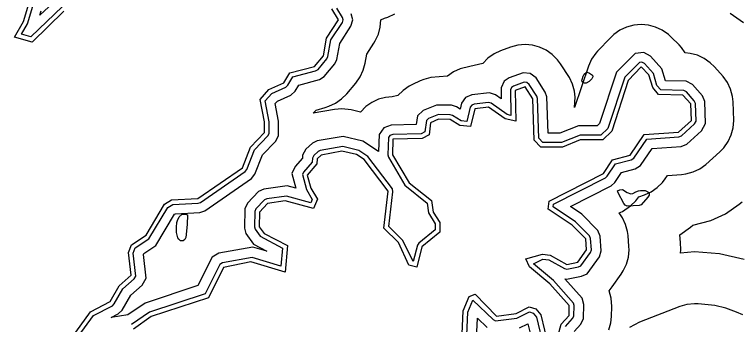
# Model space of a CAD drawing. Extents: x 1473865 to 1648260, y 639067 to 773536.
# Drawn here: x 1622506 to 1628666, y 677457 to 680090 of the extents above; entities that cross this region are included whole.
import ezdxf

# ---------------------------------------------------------------- set-up
doc = ezdxf.new("R2010")
doc.units = 0
for name, color, linetype in [('Exist Hydrographic Buffer Line', 7, 'Continuous'), ('Exist Hydrographic Lake Shore', 7, 'Continuous'), ('Exist Hydrographic Misc Water Feature', 7, 'Continuous')]:
    doc.layers.add(name, color=color, linetype=linetype)

msp = doc.modelspace()

# ---------------------------------------------------------------- linework, layer by layer
at = {"layer": 'Exist Hydrographic Buffer Line'}
for points in [[(1622872, 680226.8), (1622722.2, 680083.5), (1622733.2, 680120.1)], [(1622913.3, 680156.9), (1622644.7, 679900.1), (1622566.4, 679922.2), (1622617.6, 680010.7), (1622662.8, 680160.5)], [(1623532.6, 678108.2), (1623648, 678184), (1623809.3, 678451.1), (1623850.9, 678475.7), (1624066.1, 678487.1), (1624086.8, 678494.2), (1624464.7, 678755.7), (1624479.3, 678773.9), (1624545.3, 678942.3), (1624658.7, 679058.8), (1624669.4, 679079.8), (1624671, 679178.2), (1624635.3, 679357.9), (1624692, 679420.5), (1624810.5, 679473.6), (1624828.3, 679489.4), (1624871, 679559.9), (1625064.2, 679610.5), (1625084.7, 679623.5), (1625160.7, 679713.9), (1625169.4, 679732.5), (1625194.9, 679874.9), (1625292.5, 680023.6), (1625299.1, 680045.5), (1625293.7, 680065.5), (1625245.1, 680144.9)], [(1623605.9, 678061.8), (1623706.4, 678127.8), (1623866.7, 678393.2), (1623874.5, 678397.8), (1624081.3, 678408.8), (1624122.8, 678422.9), (1624519.3, 678697.3), (1624548.5, 678734), (1624613.1, 678898.6), (1624723.7, 679012.3), (1624748.1, 679060.2), (1624750.2, 679185.3), (1624720.6, 679334.3), (1624739.5, 679355.2), (1624853.9, 679406.5), (1624889.7, 679438.3), (1624922, 679491.5), (1625096.1, 679537.2), (1625137.3, 679563.3), (1625227.9, 679671), (1625245.4, 679708.4), (1625269.9, 679845.1), (1625364.9, 679989.9), (1625381.3, 680044.5), (1625367, 680097.2)], [(1626781.5, 679829.7), (1626720.9, 679813.5), (1626634.9, 679781.7), (1626580.1, 679755.9), (1626528.7, 679719.9), (1626484.3, 679675.5), (1626373.4, 679647.7), (1626293, 679628.6), (1626236.1, 679602), (1626184.7, 679566), (1626114.5, 679561.2), (1626044.6, 679555.8), (1625984, 679539.6), (1625953.9, 679527.1), (1625887, 679495.6), (1625860, 679481.6), (1625808.7, 679445.6), (1625764.3, 679401.2), (1625714.2, 679391.8), (1625658.6, 679386.4), (1625598, 679370.2), (1625541.1, 679343.6), (1625489.7, 679307.6), (1625444.9, 679261.8), (1625367, 679279.9), (1625286.1, 679289.1), (1625223.5, 679283.5), (1625043.3, 679252.3), (1625069.9, 679278.8), (1625145.4, 679301), (1625177.2, 679310.9), (1625234.1, 679337.5), (1625285.5, 679373.5), (1625329.5, 679417.5), (1625405.5, 679507.9), (1625441.8, 679559.6), (1625468.3, 679616.5), (1625484.5, 679676), (1625498.4, 679754.1), (1625560, 679848.1), (1625570.8, 679865.6), (1625597.3, 679922.4), (1625613.5, 679983.1), (1625619.1, 680045.5), (1625649.9, 680059.6), (1625679.2, 680068.9), (1625736.1, 680095.4)], [(1628699.4, 680018.2), (1628585.1, 680098.2)], [(1627556.3, 677411.2), (1627572.5, 677471.9), (1627577.9, 677526), (1627579.9, 677611.3), (1627574.6, 677682.2), (1627558.3, 677742.8), (1627584.4, 677777.2), (1627660.5, 677883.9), (1627678.8, 677912.6), (1627705.3, 677969.5), (1627721.6, 678030.1), (1627727, 678092.6), (1627726.1, 678120), (1627719, 678212), (1627714.5, 678247.1), (1627698.3, 678307.8), (1627671.9, 678364.6), (1627644, 678404.5), (1627671.9, 678418.5), (1627740.4, 678463.9), (1627784.8, 678508.3), (1627809.4, 678541.3), (1627859.2, 678557.6), (1627916.1, 678584.1), (1627967.4, 678620.2), (1628011.8, 678664.5), (1628033.7, 678693.3), (1628054.3, 678723.7), (1628173.1, 678732), (1628210.5, 678736.6), (1628271.2, 678752.8), (1628328, 678779.3), (1628379.5, 678815.3), (1628499.9, 678924.7), (1628532.9, 678959.2), (1628568.9, 679010.6), (1628595.3, 679067.5), (1628611.6, 679128.1), (1628617, 679190.6), (1628610.7, 679347.2), (1628605.6, 679394.4), (1628589.4, 679455), (1628562.8, 679511.9), (1628526.8, 679563.3), (1628453, 679645.9), (1628416.5, 679681.2), (1628365, 679717.2), (1628308.2, 679743.8), (1628247.5, 679759.9), (1628204, 679764.2), (1628171.9, 679810), (1628152.6, 679831.3), (1628086.6, 679898.3), (1628061.5, 679921.4), (1628010.1, 679957.4), (1627953.2, 679984), (1627892.6, 680000.2), (1627830.1, 680005.7), (1627767.6, 680000.2), (1627706.9, 679984), (1627650.1, 679957.4), (1627598.7, 679921.4), (1627568.9, 679893.5), (1627458.9, 679777.5), (1627444.4, 679761.1), (1627408.4, 679709.7), (1627381.8, 679652.9), (1627264.4, 679301.7), (1627268.8, 679387.7), (1627263.6, 679437.9), (1627247.3, 679498.6), (1627220.8, 679555.4), (1627145.7, 679671.7), (1627119.9, 679706.6), (1627075.5, 679751), (1627024.1, 679787), (1626967.2, 679813.5), (1626906.6, 679829.7), (1626844.1, 679835.3), (1626781.5, 679829.7)], [(1628342.5, 679101.6), (1628377, 679164.5), (1628370.4, 679350.1), (1628350.8, 679400.2), (1628265.3, 679495.5), (1628213.6, 679524.2), (1628035.8, 679528.3), (1628005.9, 679630), (1627908.3, 679737.8), (1627853.4, 679766.7), (1627780.3, 679760.2), (1627621.2, 679600.4), (1627476.4, 679164.7), (1627456.5, 679145.3), (1627298.2, 679145.8), (1627139.1, 679083.2), (1627039, 679083.4), (1627028.5, 679390.5), (1627015.5, 679431.7), (1626937.4, 679551.5), (1626888.5, 679590.3), (1626826.4, 679595.7), (1626708.8, 679553), (1626666, 679522.8), (1626640.6, 679468.1), (1626642.1, 679373.6), (1626592.8, 679409), (1626541, 679425.6), (1626390.4, 679407.9), (1626337.9, 679385.2), (1626304.1, 679337.2), (1626292.5, 679287.3), (1626261.2, 679306.8), (1626220.2, 679318.9), (1626092.8, 679321.5), (1625979.4, 679274.3), (1625930.2, 679229.2), (1625920.1, 679155.5), (1625705.1, 679151.5), (1625643.9, 679128.5), (1625604.3, 679071.7), (1625600, 678926)], [(1628284, 679161.1), (1628296.4, 679183.7), (1628291.1, 679333.6), (1628281.7, 679357.6), (1628214.8, 679432.2), (1628192.1, 679444.8), (1627996.4, 679449.3), (1627964.2, 679488.7), (1627934.4, 679589.9), (1627858.6, 679673.7), (1627837, 679685.1), (1627816.4, 679683.2), (1627691, 679557.3), (1627546.1, 679121), (1627488.9, 679065.3), (1627313.2, 679065.9), (1627154.2, 679003.3), (1626996.1, 679003.7), (1626960.5, 679040.7), (1626949.1, 679376.8), (1626942.6, 679397.2), (1626877.6, 679497), (1626857.7, 679512.8), (1626837.1, 679514.6), (1626746.2, 679481.6), (1626729.4, 679469.8), (1626720.7, 679451), (1626724.1, 679233.7), (1626690.5, 679240.5), (1626556.5, 679336.7), (1626533.1, 679344.2), (1626411.3, 679329.9), (1626390.3, 679320.8), (1626378.4, 679303.9), (1626350.1, 679182.9), (1626302.1, 679187.4), (1626228.2, 679233.2), (1626207.9, 679239.2), (1626107.9, 679241.3), (1626023, 679206), (1626005.4, 679189.8), (1625992.3, 679093.4), (1625960.7, 679076.4), (1625720.3, 679071.9), (1625695.3, 679062.5), (1625683.5, 679045.6), (1625679.1, 678897.9), (1625684.4, 678877.3), (1625823.5, 678641.1), (1626010.8, 678488.4), (1626023.5, 678405.2), (1626079.9, 678312.9), (1626079.3, 678261.6), (1625941.6, 678148.5), (1625929.4, 678131.3), (1625894.3, 677993.8), (1625804.2, 678171.3), (1625686.1, 678290), (1625721.8, 678584.7), (1625716.7, 678609.5), (1625509, 678883.7), (1625432.1, 678934.3), (1625295.1, 678968), (1625103.7, 678935.8), (1625085.3, 678927.1), (1625049.6, 678893.4), (1625037.7, 678871.3), (1625036.4, 678837), (1624961.8, 678751.2), (1624952.7, 678731.8), (1624985.7, 678604.7), (1625036.1, 678519.7), (1625023.2, 678489.5), (1624816.8, 678547.3), (1624648.9, 678525.1), (1624629.3, 678516.2), (1624557.5, 678438.5), (1624547.7, 678418.4), (1624546, 678287), (1624551.4, 678266.7), (1624594.6, 678206.6), (1624782.9, 678104.3), (1624770.3, 677954.1), (1624526.7, 678027.8), (1624273, 677980.8), (1624250.4, 677967.3), (1624124.7, 677717.7), (1623654.4, 677562.1), (1623500.7, 677456.9)], [(1627187, 677440.4), (1627247.7, 677507.6), (1627257.4, 677527.5), (1627260, 677618.8), (1627254.7, 677639.7), (1627084.8, 677830.3), (1626914.3, 677973.3), (1626995.2, 678013.6), (1627045.4, 678007.6), (1627179.6, 677933.1), (1627199, 677928), (1627298.7, 677946.6), (1627316.8, 677955.2), (1627399.7, 678069.5), (1627407, 678092.6), (1627400, 678187.7), (1627390.6, 678210.3), (1627273.5, 678329.9), (1627081.9, 678457), (1627084.9, 678480), (1627527.2, 678704), (1627542.5, 678717.6), (1627611.1, 678821.5), (1627746.3, 678857.2), (1627766.7, 678870.2), (1627877.2, 679032.2), (1628150.9, 679051.2), (1628173.8, 679060.5), (1628284, 679161.1)], [(1625600, 678926), (1625466.7, 679013.6), (1625298.4, 679055.2), (1625077.8, 679018), (1625036.6, 678998.4), (1624980.9, 678946), (1624953.1, 678894.2), (1624952.2, 678870.2), (1624889.6, 678798.3), (1624862.3, 678740.3), (1624895.1, 678614), (1624823, 678634.2), (1624625.1, 678608), (1624578.3, 678586.7), (1624486.4, 678487.2), (1624462.6, 678438.6), (1624460.6, 678276.5), (1624472.8, 678229.7), (1624536.8, 678141), (1624649, 678079.9), (1624531.5, 678115.5), (1624242.5, 678062), (1624185.3, 678028), (1624064.3, 677787.6), (1623616.1, 677639.3), (1623468.3, 677538.1), (1623328.4, 677515.8), (1623388.1, 677547.3), (1623421.7, 677579.6), (1623493.4, 677705.3), (1623591, 677791.1), (1623624.2, 677850.8), (1623602.1, 678052.3), (1623605.9, 678061.8)], [(1627261.3, 677398.4), (1627317.4, 677460.4), (1627340.2, 677507), (1627343.6, 677628), (1627330.4, 677680), (1627182.2, 677846.3), (1627195.9, 677842.7), (1627324.6, 677866.6), (1627371.8, 677889), (1627475, 678031.4), (1627491.3, 678082.7), (1627482.1, 678207.2), (1627461.5, 678257.1), (1627326.9, 678394.5), (1627228.9, 678459.5), (1627574.5, 678634.5), (1627606, 678662.6), (1627663.1, 678749.1), (1627780.1, 678780), (1627825.9, 678809.2), (1627923.3, 678951.9), (1628169.7, 678969), (1628218.9, 678988.8), (1628342.5, 679101.6)], [(1628705.7, 678009), (1628494.8, 678057.3), (1628353.8, 678070), (1628282.1, 678073.3), (1628164.4, 678063), (1628167.1, 678092.6), (1628164.8, 678153.3), (1628159.7, 678219.7), (1628250.3, 678283.1), (1628268.2, 678301), (1628421.7, 678339.4), (1628548, 678398.3), (1628662.4, 678478.3), (1628687.5, 678500.2)], [(1623048.2, 677354.4), (1623177.9, 677533), (1623337.7, 677617.2), (1623353.7, 677632.6), (1623426.4, 677759.9), (1623523.6, 677845.4), (1623536.4, 677868.5), (1623514.9, 678064.2), (1623532.6, 678108.2)], [(1626345.1, 677300.8), (1626358.7, 677563.4), (1626400.4, 677664.6), (1626572.3, 677499.3), (1626594, 677487.8), (1626773.4, 677510.4), (1626882, 677563.9), (1626912.8, 677554.6), (1626940.3, 677521), (1627001.1, 677269.2)], [(1628692.9, 677538.4), (1628640, 677563.4), (1628550.2, 677597.4), (1628455.3, 677619.2), (1628314.3, 677631.8), (1628282.1, 677633.3), (1628219.6, 677627.8), (1628159, 677611.6), (1627815.9, 677477.5), (1627731.9, 677430.9)], [(1626430.5, 677339.2), (1626439.5, 677511.4), (1626522.9, 677431.2)], [(1626797.7, 677429.5), (1626868.3, 677464.2), (1626923.3, 677236.7)]]:
    msp.add_lwpolyline(points, dxfattribs=at)
at = {"layer": 'Exist Hydrographic Lake Shore'}
for points in [[(1622926, 680119), (1622656.1, 679855.3), (1622506.1, 679897.7), (1622583.1, 680030.7), (1622627.1, 680180.8)], [(1622989, 677340.8), (1623151, 677564.1), (1623319, 677652.6), (1623395, 677785.6), (1623497, 677875.5), (1623474, 678069.6), (1623500.1, 678134.7), (1623626, 678217.5), (1623780.1, 678480.3), (1623839, 678515.1), (1624064.1, 678527), (1624442.1, 678788.5), (1624511.1, 678964.4), (1624630, 679086.7), (1624631, 679178.6), (1624592.1, 679369.8), (1624668.1, 679453.6), (1624794.1, 679510.1), (1624845, 679594.4), (1625054.1, 679649.2), (1625130, 679739.6), (1625157.1, 679890.1), (1625259.1, 680045.5), (1625202.1, 680138.6)], [(1627107, 677303.6), (1627151, 677460.2), (1627218.1, 677534.4), (1627220, 677619.7), (1627055.1, 677803.5), (1626882, 677948.2), (1626850, 678014.5), (1626992, 678054.3), (1627058, 678046.3), (1627199, 677968), (1627291.1, 677985.8), (1627367, 678092.6), (1627360.1, 678184.6), (1627245, 678301.9), (1627039.1, 678437.3), (1627048.1, 678506.1), (1627509, 678739.7), (1627586, 678856.3), (1627736, 678895.9), (1627855.1, 679070.7), (1628148.1, 679091.1), (1628257.1, 679190.6), (1628251, 679331.9), (1628185.1, 679405.4), (1627977.1, 679409.7), (1627928.1, 679469.8), (1627896.1, 679578.7), (1627830.1, 679645.7), (1627720, 679529.7), (1627581, 679099.3), (1627505, 679025.3), (1627313, 679025.9), (1627162.1, 678963.3), (1626979.1, 678963.7), (1626921.1, 679024), (1626909.1, 679375.4), (1626844.1, 679475.2), (1626760.1, 679444.1), (1626765, 679184.7), (1626674.1, 679203), (1626533.1, 679304.2), (1626416, 679290.2), (1626381.1, 679139.9), (1626289.1, 679148.3), (1626207.1, 679199.2), (1626107.1, 679201.3), (1626040.1, 679169.8), (1626030, 679068.3), (1625971.1, 679036.6), (1625721.1, 679031.9)], [(1625721.1, 679031.9), (1625719, 678897.3), (1625858.1, 678661.5), (1626048.1, 678509.9), (1626063, 678411.2), (1626120, 678324.6), (1626119, 678242.6), (1625967.1, 678117.6), (1625923.1, 677944.6), (1625857, 677962.3), (1625768.1, 678154.5), (1625644, 678275.2), (1625682, 678589.5), (1625477.1, 678859.5), (1625411.1, 678900.2), (1625286.1, 678929), (1625111.1, 678896.5), (1625077, 678864.3), (1625076, 678821.6), (1624992, 678724.9), (1625024, 678616), (1625081, 678522.9), (1625046.1, 678441.5), (1624806.1, 678508.8), (1624655, 678485.5), (1624587.1, 678411.4), (1624586, 678286.7), (1624627, 678230.1), (1624825, 678127.6), (1624806.1, 677901.5), (1624515, 677989.4), (1624281, 677941.7), (1624153.1, 677684.9), (1623667, 677524.1), (1623516, 677418.8)], [(1626307, 677313.2), (1626319, 677572.3), (1626370.1, 677696), (1626420, 677714.6), (1626601.1, 677527.1), (1626768.1, 677550), (1626878, 677606.9), (1626936, 677589.3), (1626977, 677539.2), (1627040, 677278.6)]]:
    msp.add_lwpolyline(points, dxfattribs=at)
at = {"layer": 'Exist Hydrographic Misc Water Feature'}
for points in [[(1627336.2, 679565.6), (1627346.4, 679583.4), (1627362.7, 679597.1), (1627370.8, 679599.3), (1627392.6, 679593.2), (1627416.4, 679574.6), (1627420.3, 679562.3), (1627410.1, 679542.7), (1627387.6, 679521), (1627363.5, 679506.7), (1627347.5, 679507.1), (1627339.4, 679509.7), (1627333.6, 679515.6), (1627327.6, 679528), (1627327.9, 679539.5), (1627336.2, 679565.6)], [(1627629.8, 678593), (1627647.9, 678602.5), (1627671.9, 678602.8), (1627711.5, 678579.8), (1627743.5, 678567.7), (1627759.6, 678571.4), (1627783.7, 678584.9), (1627807.8, 678592.7), (1627823.9, 678596.4), (1627863.9, 678595.6), (1627887.7, 678583.6), (1627895.6, 678577.8), (1627899.5, 678569.4), (1627897.3, 678555.6), (1627887.2, 678539.4), (1627830.3, 678474), (1627814.2, 678468.6), (1627710, 678461.7), (1627694.2, 678470.2), (1627684.4, 678484.4), (1627635.6, 678574.8), (1627629.8, 678593)], [(1623975.3, 678389.5), (1623974.2, 678307.5), (1623960.7, 678196.1), (1623952.6, 678179.9), (1623938.4, 678167.9), (1623916.4, 678168.3), (1623902.5, 678180.9), (1623894.8, 678192.6), (1623881.4, 678238.8), (1623881.9, 678284.7), (1623886.4, 678324.8), (1623890.6, 678341.2), (1623904.9, 678372.9), (1623931.3, 678394.5), (1623959.4, 678395.6), (1623975.3, 678389.5)]]:
    msp.add_lwpolyline(points, dxfattribs=at)

doc.saveas('drawing.dxf')
